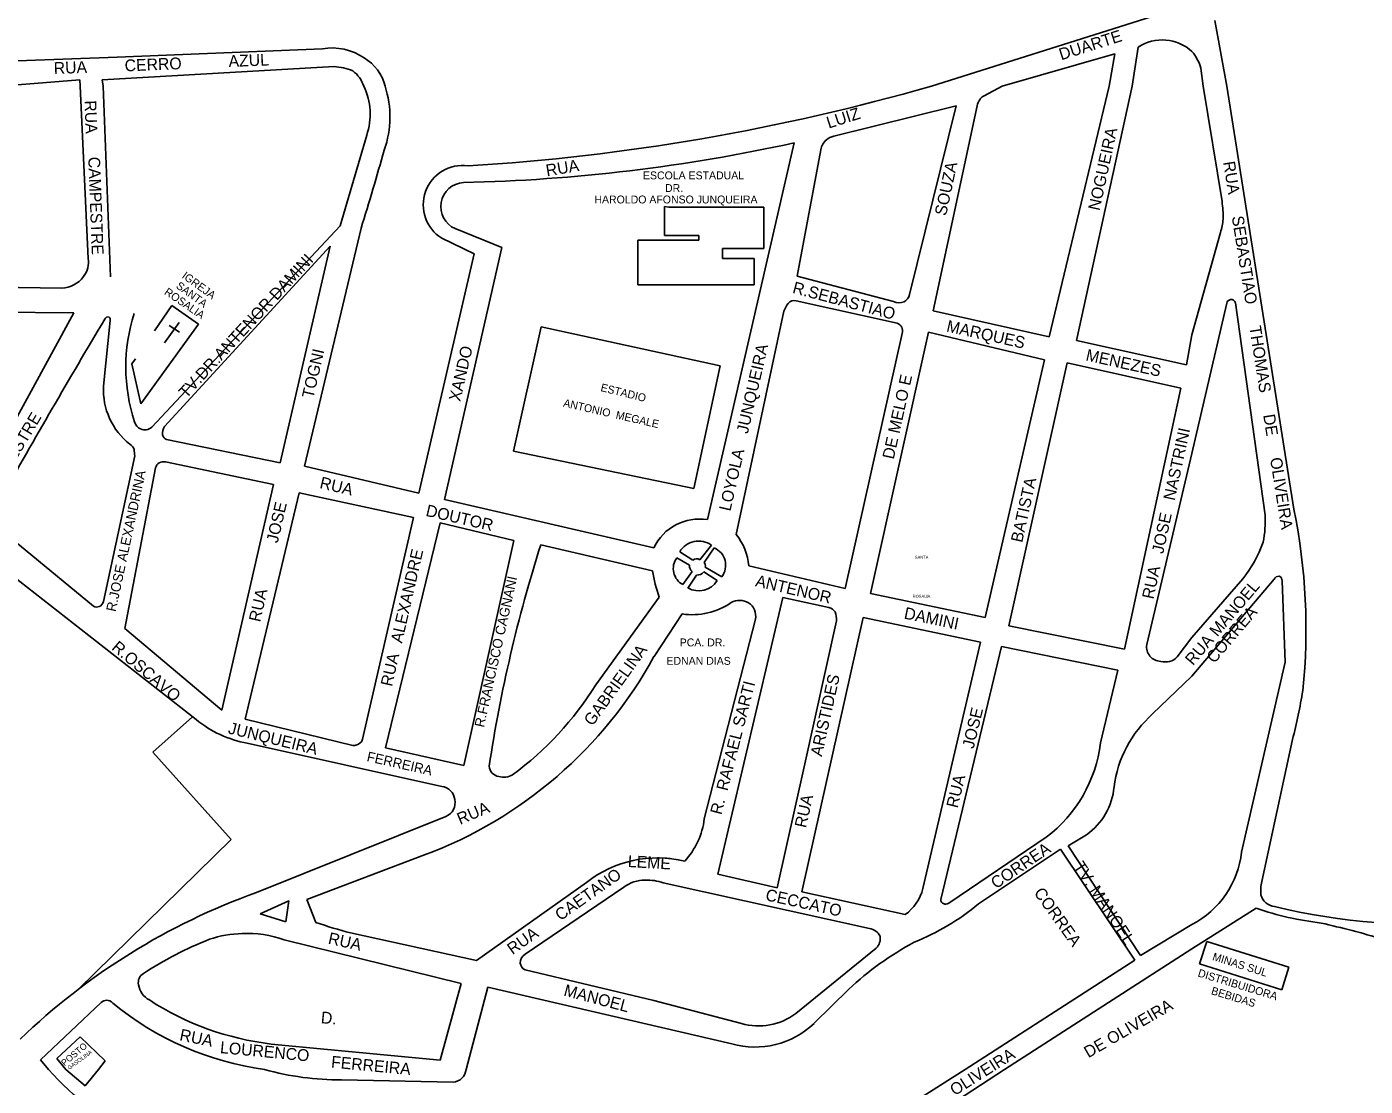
# Model space of a CAD drawing. Extents: x 325709 to 364434, y 7573432 to 7597073.
# Drawn here: x 340289 to 340970, y 7589993 to 7590532 of the extents above; entities that cross this region are included whole.
import ezdxf

# ---------------------------------------------------------------- set-up
doc = ezdxf.new("R2010")
doc.units = 0
for name, color, linetype in [('EDIFEXISTENT', 7, 'Continuous'), ('EDIFIDENTIF', 7, 'Continuous'), ('EDIFOBRAEXIS', 7, 'Continuous'), ('LIMITE_BAIRROS_MUNICIPIOS', 7, 'Continuous'), ('LOGRADOURO', 7, 'Continuous'), ('LOGRADOURO_TEXTO', 7, 'Continuous')]:
    doc.layers.add(name, color=color, linetype=linetype)

msp = doc.modelspace()

# ---------------------------------------------------------------- linework, layer by layer
at = {"layer": 'EDIFEXISTENT'}
for p, q in [((340613.33, 7590425.93), (340613.33, 7590440.74)), ((340613.33, 7590440.74), (340615.42, 7590440.43)), ((340615.42, 7590440.43), (340663.68, 7590440.43)), ((340663.68, 7590440.43), (340663.68, 7590419.3)), ((340599.65, 7590400.87), (340599.65, 7590423.61)), ((340599.65, 7590423.61), (340630.66, 7590423.61)), ((340630.66, 7590425.93), (340613.33, 7590425.93)), ((340630.66, 7590423.61), (340630.66, 7590425.93)), ((340663.68, 7590419.3), (340642.69, 7590419.3)), ((340642.69, 7590419.3), (340642.69, 7590414.33)), ((340642.69, 7590414.33), (340658.91, 7590414.33)), ((340658.91, 7590414.33), (340658.91, 7590400.87)), ((340658.91, 7590400.87), (340599.65, 7590400.87)), ((340362.78, 7590390.31), (340354.02, 7590377.55)), ((340376.25, 7590380.89), (340362.78, 7590390.31)), ((340359.01, 7590371.43), (340366.45, 7590381.73)), ((340347.07, 7590340.32), (340376.25, 7590380.89)), ((340361.45, 7590380.18), (340366.65, 7590376.78)), ((340536.46, 7590316.33), (340550.6, 7590379.45)), ((340550.6, 7590379.45), (340641.63, 7590359.66)), ((340344.23, 7590363.29), (340342.44, 7590360.67)), ((340342.44, 7590360.67), (340347.07, 7590340.32)), ((340641.63, 7590359.66), (340628.13, 7590297.31)), ((340628.13, 7590297.31), (340536.46, 7590316.33)), ((340373.26, 7590181.28), (340353.14, 7590163.2)), ((340353.14, 7590163.2), (340392.92, 7590118.92)), ((340392.92, 7590118.92), (340315.23, 7590042.72)), ((340885.2, 7590055.63), (340889.01, 7590067.04)), ((340889.01, 7590067.04), (340930.71, 7590053.87)), ((340927.09, 7590042.4), (340885.2, 7590055.63)), ((340930.71, 7590053.87), (340927.09, 7590042.4)), ((340304.35, 7590007.49), (340316.13, 7590018.45)), ((340316.13, 7590018.45), (340328.92, 7590006.24)), ((340308.82, 7590001.91), (340304.35, 7590007.49)), ((340308.82, 7590001.91), (340318.68, 7589993.68)), ((340318.68, 7589993.68), (340325.49, 7590001.91)), ((340328.92, 7590006.24), (340325.49, 7590001.91))]:
    msp.add_line(p, q, dxfattribs=at)
at = {"layer": 'EDIFOBRAEXIS'}
for p, q in [((340637.1, 7590268.53), (340631.26, 7590261.12)), ((340638.54, 7590267.11), (340633.39, 7590259.75)), ((340619.48, 7590262.07), (340626.03, 7590258.28)), ((340627.73, 7590260.92), (340620.98, 7590265.11)), ((340627.37, 7590255.16), (340622.6, 7590248.44)), ((340625.14, 7590246.73), (340629.58, 7590253.33)), ((340633.18, 7590254.93), (340640.09, 7590250.48)), ((340634, 7590257.36), (340642.4, 7590252.46)), ((340420.81, 7590076.97), (340407.69, 7590081.09))]:
    msp.add_line(p, q, dxfattribs=at)
msp.add_lwpolyline([(340407.69, 7590081.09), (340422.23, 7590087.65), (340420.81, 7590076.97)], dxfattribs=at)
for centre, radius, start, end in [((340630.62, 7590259.36), 11.23, 54.77581, 149.1827), ((340634.7, 7590258.27), 9.64, 322.99558, 66.4748), ((340627.03, 7590256.62), 9.31, 144.20823, 241.54784), ((340629.62, 7590258.77), 2.86, 55.17613, 131.36573), ((340631.56, 7590258.01), 2.52, 345.10406, 43.4953), ((340628.99, 7590257.7), 3.01, 168.94641, 237.62939), ((340630.02, 7590257.21), 3.9, 263.54813, 324.25588), ((340630.63, 7590256.52), 11.22, 240.68884, 327.47486)]:
    msp.add_arc(centre, radius, start, end, dxfattribs=at)
at = {"layer": 'LOGRADOURO'}
for p, q in [((340748.99, 7590501.91), (340880.04, 7590543.3)), ((340899.2, 7590501.91), (340893.12, 7590535.34)), ((340785, 7590501.91), (340842.27, 7590518.36)), ((340842.27, 7590518.36), (340839.4, 7590501.91)), ((340851, 7590501.91), (340854.14, 7590521.75)), ((340327.28, 7590505.09), (340445.22, 7590511.81)), ((340885.95, 7590510.97), (340887.15, 7590501.91)), ((340275.88, 7590501.91), (340315.93, 7590505.11)), ((340315.93, 7590505.11), (340316.11, 7590501.91)), ((340327.82, 7590501.91), (340327.28, 7590505.09)), ((340320.29, 7590414.32), (340316.11, 7590501.91)), ((340327.82, 7590501.91), (340331.5, 7590404.9)), ((340785, 7590501.91), (340775.86, 7590497.03)), ((340808.9, 7590374.45), (340839.4, 7590501.91)), ((340851, 7590501.91), (340822.72, 7590372.61)), ((340887.15, 7590501.91), (340896.72, 7590443.22)), ((340899.2, 7590501.91), (340933.25, 7590286.74)), ((340699.28, 7590476.43), (340761.49, 7590491.86)), ((340761.49, 7590491.86), (340737.83, 7590395.96)), ((340772.17, 7590491.92), (340749.83, 7590387.61)), ((340448.28, 7590430.9), (340461.85, 7590476.92)), ((340679.2, 7590473.07), (340635.04, 7590281.48)), ((340680.79, 7590405.36), (340692.75, 7590469.59)), ((340352.55, 7590328.49), (340448.28, 7590430.9)), ((340430.15, 7590308.66), (340459, 7590429.69)), ((340530.5, 7590419.79), (340506.89, 7590429.46)), ((340516.43, 7590416.71), (340500.04, 7590424.55)), ((340895.87, 7590427.45), (340881.39, 7590375.43)), ((340358.96, 7590328.79), (340443.2, 7590420.46)), ((340443.2, 7590420.46), (340417.88, 7590310.36)), ((340516.43, 7590416.71), (340488.29, 7590294.87)), ((340501.4, 7590291.75), (340530.5, 7590419.79)), ((340729.73, 7590392.33), (340680.79, 7590405.36)), ((340177.41, 7590401.24), (340306.76, 7590399.2)), ((340680.18, 7590392.68), (340731.49, 7590381.38)), ((340881.39, 7590315.19), (340899.1, 7590391.51)), ((340903.49, 7590391.67), (340918.61, 7590283.84)), ((340179.35, 7590387.6), (340312.96, 7590386.68)), ((340312.96, 7590386.68), (340278.8, 7590324.14)), ((340331.41, 7590382.8), (340328.07, 7590349.31)), ((340649.65, 7590273.97), (340673.99, 7590387.45)), ((340749.83, 7590387.61), (340808.9, 7590374.45)), ((340734.17, 7590376.21), (340705.05, 7590246.56)), ((340717.99, 7590243.95), (340747.42, 7590376.79)), ((340747.42, 7590376.79), (340806.52, 7590362.79)), ((340878.7, 7590360.24), (340881.39, 7590375.43)), ((340822.72, 7590372.61), (340878.7, 7590360.24)), ((340806.52, 7590362.79), (340776.28, 7590231.78)), ((340788.37, 7590227.49), (340818.06, 7590361.17)), ((340818.06, 7590361.17), (340875.73, 7590348.37)), ((340875.73, 7590348.37), (340847.09, 7590215.63)), ((340417.88, 7590310.36), (340360.08, 7590322.16)), ((340343.97, 7590313.85), (340327.98, 7590239.79)), ((340858.47, 7590217.96), (340881.39, 7590315.19)), ((340338.91, 7590226.07), (340354.52, 7590307.77)), ((340359.51, 7590310.8), (340414.53, 7590299.43)), ((340488.29, 7590294.87), (340430.15, 7590308.66)), ((340414.53, 7590299.43), (340388.11, 7590184.56)), ((340400.08, 7590180.07), (340427.57, 7590295.04)), ((340427.57, 7590295.04), (340485.57, 7590282.55)), ((340607.81, 7590267.11), (340501.4, 7590291.75)), ((340485.57, 7590282.55), (340459.73, 7590169.94)), ((340471.46, 7590165.39), (340499.12, 7590279.89)), ((340499.12, 7590279.89), (340536.62, 7590270.96)), ((340322.94, 7590237.57), (340279.63, 7590273.25)), ((340536.62, 7590270.96), (340511.27, 7590156.44)), ((340550.32, 7590268.68), (340607.18, 7590255.53)), ((340268.84, 7590262.95), (340375.09, 7590179.84)), ((340705.05, 7590246.56), (340656.06, 7590257.99)), ((340907.26, 7590251.34), (340881.39, 7590221.59)), ((340881.39, 7590201.91), (340923.25, 7590251.3)), ((340610.54, 7590242.09), (340578.28, 7590197.43)), ((340640.32, 7590101.3), (340673.35, 7590241.92)), ((340673.35, 7590241.92), (340696.84, 7590236.9)), ((340776.28, 7590231.78), (340717.99, 7590243.95)), ((340607.92, 7590211.85), (340622.26, 7590233.53)), ((340683.1, 7590092.23), (340714.26, 7590231.67)), ((340714.26, 7590231.67), (340773.89, 7590219.18)), ((340388.11, 7590184.56), (340338.91, 7590226.07)), ((340659.48, 7590230.93), (340633.49, 7590129.35)), ((340847.09, 7590215.63), (340788.37, 7590227.49)), ((340773.89, 7590219.18), (340744.64, 7590093.86)), ((340881.39, 7590221.59), (340873.95, 7590211.71)), ((340753.71, 7590088.36), (340784.57, 7590217.07)), ((340784.57, 7590217.07), (340843.69, 7590204.93)), ((340843.69, 7590204.93), (340834.92, 7590167.96)), ((340861.44, 7590182.69), (340881.39, 7590201.91)), ((340454.82, 7590166.73), (340400.08, 7590180.07)), ((340401.1, 7590167.84), (340500.02, 7590145.84)), ((340511.27, 7590156.44), (340471.46, 7590165.39)), ((340932.58, 7590169.65), (340916.91, 7590097.51)), ((340502.14, 7590130.63), (340405.77, 7590091.86)), ((340818.53, 7590115.67), (340827.86, 7590121.26)), ((340431.48, 7590088.29), (340491.25, 7590111.01)), ((340772.97, 7590086.07), (340814.57, 7590113.99)), ((340814.57, 7590113.99), (340852.46, 7590057.45)), ((340855.25, 7590059.89), (340818.53, 7590115.67)), ((340573.56, 7590097.04), (340517.6, 7590057.29)), ((340612.66, 7590096.86), (340717.46, 7590073.6)), ((340670.6, 7590094.33), (340640.32, 7590101.3)), ((340542.48, 7590060.52), (340592.64, 7590094.59)), ((340735.63, 7590080.69), (340683.1, 7590092.23)), ((340436.03, 7590076.71), (340431.48, 7590088.29)), ((340881.39, 7590063.31), (340914.03, 7590083.91)), ((340881.39, 7590075.58), (340855.25, 7590059.89)), ((340517.6, 7590057.29), (340453.54, 7590071.35)), ((340419.96, 7590067.83), (340509.83, 7590045.62)), ((340720.94, 7590063.58), (340680.04, 7590030.36)), ((340786.2, 7590001.91), (340881.39, 7590063.31)), ((340852.46, 7590057.45), (340766.15, 7590001.91)), ((340509.83, 7590045.62), (340499.2, 7590006.69)), ((340512.39, 7590001.91), (340523.47, 7590043.72)), ((340523.47, 7590043.72), (340647.42, 7590014.97)), ((340689.29, 7590025.39), (340706.96, 7590042.8)), ((340295.95, 7590006.84), (340326.86, 7590036)), ((340499.2, 7590006.69), (340413.28, 7590014.86)), ((340300.1, 7590001.91), (340295.95, 7590006.84)), ((340655.33, 7589931.97), (340766.15, 7590001.91)), ((340786.2, 7590001.91), (340678.96, 7589932.3)), ((340449.04, 7589996.6), (340505.75, 7589995.53))]:
    msp.add_line(p, q, dxfattribs=at)
for points in [[(340439.3, 7590520.94), (340334.96, 7590516.64), (340261.05, 7590513.89)], [(340927.23, 7590250.3), (340928.88, 7590208.96), (340906.68, 7590112.49)], [(340700.67, 7590230.08), (340684.22, 7590155.79), (340670.6, 7590094.33)], [(340807.38, 7590120.03), (340758.37, 7590086.83), (340757.48, 7590086.36)], [(340652.34, 7590025.23), (340607.85, 7590036.96), (340542.34, 7590052.52)]]:
    msp.add_lwpolyline(points, dxfattribs=at)
for centre, radius, start, end in [((340866.36, 7590503.19), 22.22, 47.43656, 123.35756), ((340444.08, 7590492.31), 29.03, 55.52379, 99.47121), ((340865.68, 7590505.72), 20.93, 14.52805, 41.37449), ((340443.85, 7590483.42), 28.43, 67.46568, 87.23147), ((340448.83, 7590496.42), 23, 13.80758, 59.48968), ((340446.14, 7590497.62), 14.8, 16.84511, 54.47747), ((340430.53, 7590487.54), 33.07, 341.26849, 25.76398), ((340423.28, 7590486.24), 50.39, 340.47813, 18.1156), ((340447.1, 7591551.59), 1092.23, 273.47769, 286.04557), ((340777.62, 7590492.67), 4.71, 111.8349, 150.2364), ((340778.89, 7590490.81), 6.81, 141.9486, 170.61764), ((340491.61, 7591325.5), 872.83, 271.27429, 282.41098), ((340700.99, 7590468.22), 8.36, 130.47953, 170.53015), ((340701.43, 7590467.48), 9.21, 103.4854, 129.56309), ((338804.91, 7590941.43), 1731.44, 342.80917, 344.17995), ((340510.62, 7590441.54), 20.02, 82.13959, 238.08534), ((340511.7, 7590440.69), 12.22, 93.16807, 246.83826), ((340838.12, 7590435.11), 59.16, 359.26526, 7.88238), ((340867.61, 7590436.79), 29.77, 341.71506, 355.29805), ((340308.57, 7590412.52), 11.86, 321.15062, 8.77014), ((340306.49, 7590413.03), 13.83, 271.1058, 324.89162), ((340731.92, 7590397.49), 6.1, 300.91892, 345.53808), ((340686.9, 7590382.93), 13.68, 141.84353, 160.73462), ((340679.03, 7590389.34), 3.54, 70.94287, 144.68264), ((340732.47, 7590398.43), 6.69, 245.76108, 292.69184), ((340901.35, 7590391.15), 2.27, 100.0909, 170.96901), ((340901.43, 7590391.37), 2.08, 8.42541, 103.42357), ((343504.79, 7588484.06), 3700.7, 149.11972, 150.75399), ((340330.32, 7590382.84), 1.73, 72.43599, 159.88395), ((340330.04, 7590383.27), 1.45, 340.97478, 56.44046), ((340427.31, 7590359.06), 87.96, 161.96851, 198.39693), ((340729.86, 7590376.96), 4.71, 31.34232, 69.82602), ((340727.78, 7590377.24), 6.47, 350.86611, 19.52969), ((340362.79, 7590347.34), 34.78, 176.74309, 232.09068), ((340348.79, 7590332.25), 5.03, 190.87113, 247.71621), ((340349.01, 7590332.55), 5.38, 246.77201, 311.12542), ((340364.72, 7590325.31), 6.73, 148.84661, 186.34643), ((340361.77, 7590325.66), 3.89, 196.28704, 244.2238), ((340338.37, 7590315.11), 5.68, 20.54869, 57.46106), ((340356.39, 7590316.57), 12.72, 177.56689, 192.31443), ((340357.88, 7590307.33), 3.39, 116.91921, 172.6148), ((340358.54, 7590306.25), 4.66, 78.03166, 118.13626), ((340634, 7590225.73), 305.41, 354.14067, 11.52347), ((340630.97, 7590256.21), 25.6, 80.85249, 154.78839), ((340868.35, 7590280.6), 50.36, 347.8124, 3.68659), ((340626.77, 7590255.51), 29.4, 4.83878, 38.88458), ((341246.01, 7590047.59), 729.98, 162.36961, 171.44381), ((340855.15, 7590292.39), 66.33, 321.77336, 340.25211), ((340689.57, 7590268.99), 83.48, 189.2805, 198.79875), ((340925.93, 7590249.63), 3.15, 94.09972, 148.1988), ((340924.97, 7590250.62), 2.28, 351.97097, 71.26309), ((340324.87, 7590240.4), 3.17, 287.24041, 348.87617), ((340627.32, 7590268.18), 35.02, 261.6858, 304.39539), ((340651.48, 7590231.65), 8.8, 58.92845, 119.82346), ((340651.65, 7590232.5), 7.99, 348.67165, 56.80096), ((340324.53, 7590239.69), 2.65, 233.17671, 298.93821), ((340695.62, 7590231.91), 5.14, 30.8121, 76.22197), ((340690.22, 7590230.86), 10.48, 355.70092, 20.57014), ((340865.71, 7590216.77), 7.33, 170.68156, 269.27011), ((340413.58, 7590318.76), 221.8, 290.49728, 331.18283), ((340867.9, 7590217.51), 8.39, 254.22977, 316.19034), ((340439.25, 7590283.75), 163.65, 306.26516, 328.16468), ((340621.91, 7590247.97), 320.39, 345.84874, 350.40155), ((340410.92, 7590223.28), 56.3, 230.48825, 259.96011), ((340900.95, 7590138.09), 59.58, 131.54307, 172.77784), ((340455.36, 7590171.38), 4.68, 263.39946, 313.33566), ((340456.35, 7590170.61), 3.45, 310.14908, 348.77838), ((340764.89, 7590176.33), 70.53, 307.04446, 353.19037), ((340529.58, 7590156.35), 5.43, 181.58075, 264.46792), ((340531.64, 7590158.7), 8.18, 251.59588, 302.55801), ((340499.17, 7590138.45), 7.44, 5.14634, 83.44622), ((340808.08, 7590148.82), 33.92, 305.66734, 354.52737), ((340499.41, 7590137.47), 7.36, 291.76112, 12.94993), ((340595.13, 7590134.14), 38.67, 317.24935, 352.87126), ((340609.81, 7590050.55), 58.96, 76.55997, 127.95218), ((340859.11, 7590117.97), 47.88, 297.7284, 353.43392), ((340603.65, 7590079.89), 18.37, 90.70369, 126.85028), ((340603.85, 7590069.99), 28.27, 71.85215, 90.86784), ((340939.61, 7590092.52), 23.24, 167.59358, 184.69523), ((340519.02, 7589775.22), 336.28, 109.68026, 133.96061), ((340722.08, 7590099.64), 23.29, 305.57553, 345.63433), ((340924.2, 7590092.86), 8.07, 196.17654, 264.5337), ((340691.37, 7590186.16), 129.14, 292.19506, 309.18832), ((340755.67, 7590088.15), 1.97, 173.87621, 255.71558), ((340756.21, 7590088.64), 2.62, 246.80788, 299.05962), ((340965.6, 7590234.28), 158.96, 251.06941, 263.33711), ((341001.35, 7590406.3), 330.79, 256.37565, 274.44016), ((340510.49, 7590288.96), 224.94, 250.66985, 255.33442), ((340827.25, 7589552.76), 537.18, 73.663, 77.10275), ((340399.17, 7590018.04), 52.99, 90.66569, 109.08362), ((340401.39, 7590016.75), 54.35, 70.02843, 92.99437), ((340716.34, 7590066.32), 7.37, 27.44587, 81.23175), ((340715.78, 7590068.57), 7.19, 315.92764, 9.09844), ((340452.53, 7589890.86), 190.83, 111.74044, 123.09049), ((340819.06, 7589921.48), 165.19, 118.53547, 132.73849), ((340545.13, 7590056.02), 5.22, 120.44089, 179.67554), ((340544.61, 7590056.69), 4.74, 187.672, 241.4343), ((340351.03, 7590046.15), 5.31, 120.33807, 192.82437), ((340356.17, 7590046.51), 10.43, 188.46877, 242.49285), ((340329.77, 7590032.67), 4.42, 92.49344, 131.18245), ((340329.84, 7590033.4), 3.7, 38.7656, 94.11331), ((340430.93, 7590154.93), 154.46, 230.51946, 262.17456), ((340430.49, 7590159.23), 145.4, 237.02319, 263.20053), ((340660.97, 7590055.95), 31.91, 254.30526, 306.68892), ((340659.3, 7590056.58), 43.27, 254.06504, 313.86877), ((340408.02, 7590097.59), 144.23, 221.55703, 266.84457), ((340448.77, 7590141.37), 144.77, 254.42647, 270.10819), ((340505.32, 7590002.63), 7.11, 273.49391, 354.2084)]:
    msp.add_arc(centre, radius, start, end, dxfattribs=at)

# ---------------------------------------------------------------- texts
at = {"layer": 'EDIFIDENTIF'}
for s, p in [('ESCOLA ESTADUAL', (340602.31, 7590454.52)), ('DR.', (340613.54, 7590448.09)), ('HAROLDO AFONSO JUNQUEIRA', (340577.62, 7590442.27)), ('PCA. DR.', (340621, 7590217.06)), ('EDNAN DIAS', (340614.25, 7590207.69))]:
    msp.add_text(s, height=4, dxfattribs=at).set_placement(p)
for s, height, rotation, p in [('SANTA', 4, 323.89277, (340364.56, 7590399.58)), ('IGREJA', 4, 323.98289, (340367.57, 7590404.69)), ('ROSALIA', 4, 325.65707, (340358.58, 7590396.36)), ('ESTADIO', 4, 346.0946, (340580.5, 7590346.92)), ('ANTONIO  MEGALE', 4, 347.12462, (340561.55, 7590339.05)), ('MINAS SUL', 4, 342.66458, (340891.52, 7590057.62)), ('DISTRIBUIDORA', 4, 343.03239, (340884.11, 7590049.3)), ('BEBIDAS', 4, 343.03239, (340890.9, 7590040.28)), ('POSTO', 3.3, 39.92466, (340308.2, 7590003.42)), ('GASOLINA', 2.067, 35.95764, (340310.64, 7590001.69))]:
    msp.add_text(s, height=height, rotation=rotation, dxfattribs=at).set_placement(p)
at = {"layer": 'LIMITE_BAIRROS_MUNICIPIOS'}
for s, p in [('SANTA', (340740.53, 7590261.59)), ('ROSALIA', (340739.42, 7590241.76))]:
    msp.add_text(s, height=1.5, dxfattribs=at).set_placement(p)
at = {"layer": 'LOGRADOURO_TEXTO'}
for s, height, rotation, p in [('DUARTE', 6, 17.52638, (340814.94, 7590515.02)), ('AZUL', 6, 2.36067, (340391.73, 7590511.6)), ('RUA', 6, 2.12893, (340302.83, 7590508.05)), ('CERRO', 6, 2.36067, (340338.91, 7590509.37)), ('RUA', 6, 272.17212, (340318.34, 7590494.56)), ('LUIZ', 6, 17.52638, (340696.75, 7590480.29)), ('NOGUEIRA', 6, 77.6656, (340834.43, 7590438.29)), ('CAMPESTRE', 6, 272.17212, (340320.24, 7590465.87)), ('RUA', 6, 9.40614, (340553.45, 7590456.01)), ('RUA     SEBASTIAO     THOMAS     DE     OLIVEIRA', 6, 278.99273, (340897.28, 7590463.26)), ('SOUZA', 6, 77.90701, (340756.42, 7590435.69)), ('TV.DR.ANTENOR DAMINI', 6, 47.2541, (340370.14, 7590342.81)), ('R.SEBASTIAO', 6, 345.08634, (340677.96, 7590396.84)), ('MARQUES', 6, 347.44528, (340756.24, 7590377.2)), ('TOGNI', 6, 77.04584, (340434.69, 7590342.81)), ('XANDO', 6, 76.99499, (340509.37, 7590341.22)), ('JUNQUEIRA', 6, 77.01982, (340655.63, 7590324.88)), ('MENEZES', 6, 347.53862, (340827.1, 7590362.48)), ('DE MELO E', 6, 77.50818, (340729.79, 7590311.87)), ('CAMPESTRE ', 6, 59.09654, (340271.1, 7590290.83)), ('RUA   JOSE   NASTRINI', 6, 77.8233, (340861.84, 7590240.74)), ('LOYOLA', 6, 77.01982, (340646.73, 7590285.46)), ('R.JOSE ALEXANDRINA', 5, 77.86425, (340334.2, 7590234.4)), ('RUA', 6, 346.65443, (340437.58, 7590297.58)), ('BATISTA', 6, 77.48046, (340795.11, 7590269.53)), ('JOSE ', 6, 77.04999, (340416.61, 7590269.29)), ('DOUTOR', 6, 346.96233, (340491.53, 7590283.45)), ('ALEXANDRE', 6, 77.07562, (340479.79, 7590218.37)), ('R.FRANCISCO CAGNANI', 5, 77.51891, (340521.46, 7590175.58)), ('ANTENOR', 6, 346.86291, (340659.08, 7590247.7)), ('RUA', 6, 77.04999, (340407.66, 7590229.11)), ('RUA MANOEL', 6, 49.71319, (340881.96, 7590206.97)), ('DAMINI', 6, 348.21072, (340734.69, 7590231.24)), ('CORREA', 6, 49.71319, (340892.83, 7590208.06)), ('R.OSCAVO', 6, 319.84695, (340331.73, 7590215.78)), ('RUA', 6, 77.07562, (340474.68, 7590196.33)), ('GABRIELINA', 6, 54.19253, (340576.63, 7590176.2)), ('R.  RAFAEL SARTI', 6, 75.6492, (340642.19, 7590131.13)), ('ARISTIDES', 6, 77.40613, (340693.22, 7590160.76)), ('JOSE', 6, 76.51767, (340770.42, 7590164.73)), ('JUNQUEIRA', 6, 346.30796, (340391.05, 7590172.82)), ('FERREIRA', 5, 347.3337, (340461.58, 7590158.76)), ('RUA', 6, 76.51767, (340762.29, 7590134.52)), ('RUA', 6, 22.87802, (340509.32, 7590126.27)), ('RUA', 6, 77.40613, (340685.18, 7590124.44)), ('CORREA', 6, 34.11969, (340781.78, 7590093.53)), ('LEME', 6, 356.58394, (340594.49, 7590104.89)), ('CAETANO', 6, 35.39483, (340560.31, 7590077.28)), ('TV. MANOEL', 6, 303.35616, (340821.04, 7590105.17)), ('CECCATO', 6, 347.61458, (340664.25, 7590088.03)), ('CORREA', 6, 305.54786, (340800.81, 7590091.78)), ('RUA', 6, 347.61321, (340441.88, 7590065.91)), ('RUA', 6, 35.39483, (340535.96, 7590060.05)), ('MANOEL', 6, 345.23058, (340561.65, 7590039.57)), ('DE OLIVEIRA', 6, 30.1241, (340828.76, 7590007.59)), ('D.', 6, 354.57335, (340438.35, 7590025.5)), ('RUA', 6, 348.43776, (340366.38, 7590016.8)), ('LOURENCO', 6, 354.57335, (340387.11, 7590010.28)), ('FERREIRA', 6, 354.57335, (340443.57, 7590002.92)), ('OLIVEIRA', 6, 32.25675, (340760.81, 7589988.35))]:
    msp.add_text(s, height=height, rotation=rotation, dxfattribs=at).set_placement(p)

doc.saveas('drawing.dxf')
